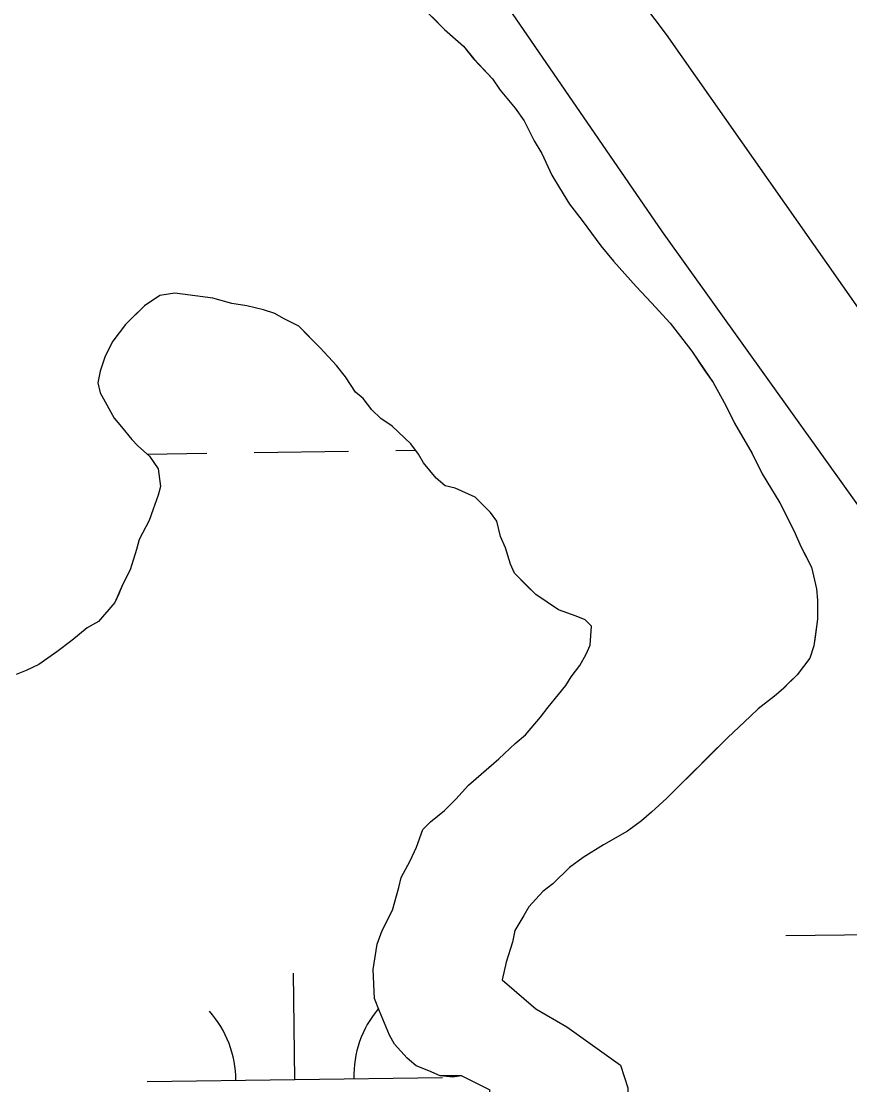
# Model space of a CAD drawing. Extents: x 3767014 to 3805179, y 361544 to 387384.
# Drawn here: x 3792927.4 to 3793208.1, y 367822 to 368182.4 of the extents above; entities that cross this region are included whole.
import ezdxf

# ---------------------------------------------------------------- set-up
doc = ezdxf.new("R2010")
doc.units = 0
for name, color, linetype in [('V-LEVE-TOET', 7, 'Continuous'), ('V-RIVR-EDGE', 7, 'Continuous'), ('V-TOPO-SHOR', 7, 'Continuous'), ('V-WETL-SWMP', 7, 'Continuous')]:
    doc.layers.add(name, color=color, linetype=linetype)

msp = doc.modelspace()

# ---------------------------------------------------------------- linework, layer by layer
at = {"layer": 'V-LEVE-TOET'}
msp.add_lwpolyline([(3793240.545, 368043.101), (3793145.935, 368177.857), (3793033.492, 368326.937), (3792919.488, 368491.502), (3792800.722, 368656.078), (3792701.358, 368794.811), (3792592.093, 368946.666), (3792460.65, 369124.365), (3792321.3, 369318.356), (3792174.434, 369525.857), (3792049.727, 369697.193), (3791924.623, 369869.321), (3791799.521, 370041.054), (3791674.034, 370219.535), (3791546.955, 370396.829), (3791414.718, 370574.529), (3791292.778, 370739.508), (3791182.731, 370896.524)], dxfattribs=at)
at = {"layer": 'V-RIVR-EDGE'}
msp.add_spline([(3785266.865, 377529.211), (3785342.8, 377494.248), (3785391.258, 377467.439), (3785439.72, 377442.249), (3785475.246, 377418.707), (3785525.316, 377389.469), (3785575.383, 377359.422), (3785621.413, 377331.811), (3785722.351, 377269.288), (3785796.661, 377231.094), (3785852.385, 377199.415), (3785928.324, 377166.069), (3785964.678, 377149.804), (3786028.506, 377124.576), (3786060.018, 377113.175), (3786092.316, 377092.068), (3786117.34, 377073.405), (3786135.083, 377053.143), (3786154.458, 377039.347), (3786176.258, 377024.735), (3786206.946, 377006.867), (3786256.211, 376979.248), (3786328.098, 376942.677), (3786374.949, 376919.917), (3786491.265, 376862.208), (3786553.467, 376833.749), (3786619.713, 376805.279), (3786729.589, 376759.718), (3786796.656, 376736.099), (3786845.136, 376718.187), (3786867.767, 376712.469), (3787003.51, 376661.992), (3787089.16, 376631.048), (3787163.496, 376603.367), (3787230.559, 376578.13), (3787257.223, 376568.359), (3787300.044, 376551.27), (3787354.992, 376532.533), (3787409.127, 376512.181), (3787544.074, 376466.558), (3787612.756, 376442.126), (3787657.197, 376425.841), (3787730.724, 376398.162), (3787781.63, 376380.244), (3787834.96, 376361.511), (3787891.524, 376341.961), (3787940, 376322.432), (3787998.976, 376297.215), (3788050.697, 376281.721), (3788117.768, 376259.719), (3788176.757, 376240.164), (3788221.198, 376223.879), (3788259.981, 376209.226), (3788406.252, 376164.383), (3788541.215, 376125.23), (3788606.67, 376104.041), (3788679.39, 376077.173), (3788748.889, 376055.974), (3788871.693, 376005.528), (3788969.454, 375966.467), (3789047.013, 375933.926), (3789119.723, 375903.014), (3789155.253, 375881.09), (3789182.716, 375867.274), (3789214.225, 375854.256), (3789257.04, 375834.74), (3789281.286, 375828.21), (3789303.105, 375821.686), (3789328.955, 375809.491), (3789367.724, 375789.177), (3789414.577, 375767.225), (3789468.708, 375745.255), (3789509.105, 375728.981), (3789555.157, 375710.266), (3789585.849, 375694.015), (3789620.578, 375675.328), (3789681.97, 375646.062), (3789753.859, 375610.3), (3789792.633, 375591.603), (3789842.712, 375566.408), (3789897.64, 375539.584), (3789938.019, 375516.03), (3789968.727, 375506.25), (3790004.289, 375497.265), (3790030.972, 375494.773), (3790047.128, 375487.455), (3790077.007, 375469.589), (3790124.633, 375433.077), (3790192.442, 375382.768), (3790252.165, 375332.478), (3790290.91, 375302.459), (3790337.741, 375271.611), (3790406.357, 375220.491), (3790469.329, 375175.855), (3790570.248, 375106.054), (3790647.751, 375050.868), (3790691.367, 375028.115), (3790744.667, 374997.251), (3790806.838, 374955.852), (3790873.863, 374915.249), (3790932, 374877.903), (3791002.231, 374825.97), (3791052.265, 374782.175), (3791082.927, 374753.793), (3791131.331, 374705.149), (3791170.05, 374664.616), (3791192.631, 374638.681), (3791220.891, 374620.01), (3791288.67, 374557.569), (3791322.577, 374533.223), (3791362.944, 374504.817), (3791396.042, 374480.473), (3791434.785, 374449.645), (3791482.407, 374411.517), (3791534.052, 374365.291), (3791646.192, 374254.216), (3791707.514, 374196.644), (3791738.968, 374161.791), (3791773.65, 374123.694), (3791803.497, 374092.888), (3791829.321, 374070.18), (3791830.912, 374059.662), (3791837.316, 374032.958), (3791849.409, 374017.562), (3791884.123, 373992.405), (3791930.977, 373971.262), (3791954.393, 373955.838), (3791993.134, 373924.202), (3792026.979, 373874.785), (3792047.912, 373836.722), (3792063.186, 373799.482), (3792086.509, 373746.857), (3792112.249, 373690.181), (3792141.261, 373648.864), (3792158.993, 373624.558), (3792177.552, 373607.528), (3792214.702, 373586.409), (3792255.083, 373563.665), (3792301.119, 373538.48), (3792346.34, 373510.871), (3792382.671, 373485.71), (3792422.225, 373455.689), (3792479.537, 373411.875), (3792548.144, 373356.711), (3792619.168, 373298.307), (3792672.431, 373252.077), (3792709.534, 373212.357), (3792750.656, 373162.113), (3792839.385, 373068.08), (3792888.572, 373008.92), (3792945.027, 372945.699), (3792999.062, 372884.91), (3793053.898, 372820.884), (3793149.89, 372720.363), (3793208.761, 372653.092), (3793261.195, 372598.777), (3793315.232, 372538.796), (3793358.792, 372493.399), (3793409.592, 372432.618), (3793462.809, 372367.787), (3793498.283, 372323.219), (3793536.997, 372280.26), (3793578.124, 372232.443), (3793604.724, 372196.792), (3793668.438, 372125.466), (3793703.128, 372090.604), (3793760.41, 372034.66), (3793806.384, 371984.404), (3793839.438, 371942.268), (3793939.427, 371823.136), (3793981.333, 371763.186), (3794029.674, 371688.662), (3794050.609, 371651.408), (3794073.177, 371620.62), (3794178.796, 371488.535), (3794237.625, 371404.28), (3794268.243, 371358.106), (3794301.293, 371314.353), (3794332.724, 371269.794), (3794395.613, 371192), (3794429.476, 371149.862), (3794472.201, 371093.953), (3794523.788, 371024.274), (3794601.175, 370922.181), (3794640.679, 370871.942), (3794687.421, 370805.509), (3794733.389, 370752.828), (3794829.339, 370635.323), (3794895.463, 370557.521), (3794959.948, 370470.826), (3795013.158, 370403.569), (3795070.394, 370329.023), (3795159.854, 370203.448), (3795225.98, 370126.454), (3795296.13, 370041.363), (3795379.18, 369940.065), (3795459.001, 369841.201), (3795508.163, 369772.337), (3795554.103, 369708.333), (3795661.315, 369566.538), (3795715.338, 369500.897), (3795762.105, 369444.169), (3795798.366, 369390.703), (3795915.247, 369234.327), (3795963.601, 369165.465), (3796028.082, 369077.153), (3796043.387, 369052.853), (3796054.672, 369037.459), (3796077.242, 369007.48), (3796148.213, 368927.239), (3796183.677, 368878.627), (3796226.382, 368814.631), (3796275.531, 368740.105), (3796314.222, 368688.25), (3796353.714, 368633.158), (3796401.268, 368567.533), (3796456.873, 368487.33), (3796513.292, 368409.551), (3796545.533, 368365.8), (3796626.113, 368246.716), (3796670.449, 368188.377), (3796704.298, 368140.578), (3796751.041, 368074.145), (3796787.308, 368023.105), (3796838.907, 367958.278), (3796844.528, 367942.09), (3796845.295, 367925.104), (3796846.094, 367921.059), (3796852.559, 367919.425), (3796863.071, 367918.59), (3796875.166, 367904.003), (3796903.398, 367874.01), (3796931.629, 367844.017), (3796952.579, 367812.424), (3796982.392, 367767.87), (3797007.371, 367730.606), (3797037.194, 367690.095), (3797062.185, 367657.684), (3797075.869, 367631.77), (3797095.223, 367609.078), (3797126.665, 367569.372), (3797156.484, 367527.244), (3797212.099, 367451.085), (3797254.808, 367388.706), (3797302.183, 367327.228)], degree=3, dxfattribs=at)
at = {"layer": 'V-TOPO-SHOR'}
for points in [[(3793066.534, 368183.86), (3793070.809, 368179.572), (3793077.221, 368173.993), (3793080.639, 368169.702), (3793087.047, 368162.839), (3793089.609, 368158.981), (3793094.735, 368152.976), (3793097.723, 368148.688), (3793101.137, 368141.831), (3793103.697, 368137.542), (3793107.109, 368130.258), (3793109.669, 368125.969), (3793113.083, 368120.397), (3793117.356, 368114.822), (3793123.762, 368106.245), (3793128.034, 368101.098), (3793135.724, 368092.519), (3793140.852, 368086.943), (3793147.26, 368080.08), (3793151.533, 368074.503), (3793154.523, 368070.645), (3793158.791, 368064.214), (3793161.781, 368059.925), (3793166.047, 368052.208), (3793169.033, 368046.208), (3793175.009, 368035.921), (3793178.421, 368029.062), (3793184.395, 368019.203), (3793186.955, 368014.058), (3793189.087, 368009.772), (3793191.645, 368004.199), (3793193.351, 368000.773), (3793195.057, 367997.343), (3793196.756, 367990.06), (3793197.176, 367986.206), (3793197.164, 367979.783), (3793196.296, 367973.788), (3793195.862, 367970.792), (3793194.569, 367966.514), (3793190.277, 367960.956), (3793187.702, 367958.392), (3793185.558, 367956.254), (3793182.554, 367953.691), (3793176.979, 367949.419), (3793174.405, 367946.855), (3793166.684, 367939.591), (3793160.249, 367933.181), (3793155.528, 367928.481), (3793149.521, 367922.496), (3793146.089, 367919.078), (3793140.942, 367914.378), (3793137.51, 367911.388), (3793132.793, 367907.972), (3793124.648, 367903.278), (3793117.79, 367899.008), (3793113.071, 367895.592), (3793107.494, 367890.036), (3793104.064, 367887.473), (3793099.343, 367882.343), (3793097.625, 367879.349), (3793094.617, 367874.219), (3793093.754, 367870.367), (3793091.6, 367863.518), (3793090.303, 367857.528)], [(3793085.734, 367929.474), (3793089.165, 367932.464), (3793094.742, 367937.59), (3793098.174, 367940.582), (3793103.323, 367946.566), (3793105.899, 367949.987), (3793109.334, 367954.263), (3793111.908, 367957.255), (3793113.626, 367960.249), (3793116.633, 367964.097), (3793118.781, 367967.946), (3793120.071, 367970.942), (3793120.511, 367977.362), (3793118.375, 367979.509), (3793115.379, 367980.799), (3793109.389, 367982.951), (3793101.692, 367988.104), (3793098.7, 367991.108), (3793094.426, 367995.399), (3793093.148, 367998.399), (3793091.446, 368003.97), (3793089.74, 368007.826), (3793088.466, 368012.967), (3793086.33, 368015.967), (3793081.202, 368021.118), (3793074.358, 368024.126), (3793070.934, 368024.991), (3793067.941, 368027.567), (3793063.669, 368032.712), (3793061.961, 368035.714), (3793059.399, 368039.144), (3793052.989, 368045.151), (3793049.141, 368047.727), (3793046.149, 368050.732), (3793043.159, 368054.59), (3793040.594, 368056.737), (3793037.178, 368061.881), (3793034.188, 368065.742), (3793028.634, 368071.746), (3793024.788, 368075.609), (3793021.368, 368079.041), (3793016.236, 368081.62), (3793013.241, 368083.338), (3793009.389, 368084.63), (3793003.827, 368085.927), (3792998.688, 368086.793), (3792992.27, 368088.517), (3792986.275, 368089.386), (3792982.851, 368089.82), (3792979.427, 368090.256), (3792974.286, 368089.41), (3792969.142, 368085.994), (3792964.851, 368081.72), (3792962.707, 368079.584), (3792958.412, 368074.026), (3792955.834, 368068.891), (3792954.111, 368063.757), (3792953.247, 368059.905), (3792954.097, 368056.479), (3792955.803, 368053.476), (3792958.789, 368047.906), (3792961.353, 368044.901), (3792964.771, 368040.615), (3792966.907, 368038.468), (3792970.756, 368035.036), (3792973.744, 368030.747), (3792974.587, 368024.751), (3792973.725, 368021.755), (3792972.005, 368017.048), (3792970.713, 368013.196), (3792967.274, 368006.782), (3792966.412, 368003.358), (3792964.255, 367996.509), (3792961.677, 367991.377), (3792960.387, 367988.383), (3792959.096, 367985.386), (3792953.518, 367978.974), (3792949.659, 367976.842), (3792944.513, 367972.57), (3792939.366, 367968.726), (3792936.366, 367966.592), (3792933.363, 367964.456), (3792929.077, 367962.324), (3792925.648, 367961.046)], [(3793076.537, 367825.009), (3793069.256, 367825.026), (3793065.408, 367826.744), (3793061.128, 367828.467), (3793058.136, 367831.041), (3793053.863, 367835.759), (3793052.155, 367838.76), (3793048.748, 367846.903), (3793047.042, 367851.187), (3793046.634, 367861.038), (3793047.934, 367869.599), (3793049.657, 367874.307), (3793053.095, 367881.149), (3793055.252, 367888.854), (3793056.114, 367892.278), (3793059.123, 367897.838), (3793061.273, 367902.545), (3793063.426, 367908.535), (3793066, 367911.099), (3793070.718, 367914.943), (3793074.579, 367918.789), (3793078.872, 367923.492), (3793085.734, 367929.474)], [(3793090.303, 367857.528), (3793101.645, 367847.767), (3793112.182, 367841.66), (3793130.432, 367828.636), (3793132.851, 367820.922), (3793133.225, 367805.097), (3793130.76, 367788.87), (3793120.974, 367765.355), (3793104.281, 367736.581), (3793084.747, 367706.592), (3793014.808, 367631.258), (3792985.53, 367598.044), (3792948.101, 367547.802), (3792892.786, 367481.365), (3792853.309, 367419.768), (3792832.571, 367397.492), (3792808.994, 367376.033), (3792781.346, 367347.682), (3792753.285, 367314.871), (3792713.969, 367263.492)], [(3792649.914, 367262.603), (3792861.644, 367532.959), (3793079.666, 367806.012), (3793084.96, 367815.74), (3793086.187, 367820.203), (3793076.537, 367825.009)]]:
    msp.add_lwpolyline(points, dxfattribs=at)
at = {"layer": 'V-WETL-SWMP'}
for p, q in [((3793144.643, 368111.01), (3793082.153, 368202.078)), ((3793063.542, 368186.864), (3793070.807, 368179.57)), ((3793070.807, 368179.57), (3793077.219, 368173.991)), ((3793077.219, 368173.991), (3793080.637, 368169.702)), ((3793080.637, 368169.702), (3793087.046, 368162.838)), ((3793087.046, 368162.838), (3793089.608, 368158.979)), ((3793089.608, 368158.979), (3793094.734, 368152.975)), ((3793094.734, 368152.975), (3793097.723, 368148.687)), ((3793097.723, 368148.687), (3793101.136, 368141.829)), ((3793101.136, 368141.829), (3793103.696, 368137.542)), ((3793103.696, 368137.542), (3793107.108, 368130.256)), ((3793107.108, 368130.256), (3793109.668, 368125.969)), ((3793109.668, 368125.969), (3793113.083, 368120.396)), ((3793113.083, 368120.396), (3793117.354, 368114.821)), ((3793117.354, 368114.821), (3793123.76, 368106.244)), ((3793230.513, 367990.854), (3793144.643, 368111.01)), ((3793123.76, 368106.244), (3793128.032, 368101.097)), ((3793128.032, 368101.097), (3793135.723, 368092.518)), ((3792974.287, 368089.41), (3792969.142, 368085.994)), ((3792979.427, 368090.256), (3792974.287, 368089.41)), ((3792986.276, 368089.386), (3792979.427, 368090.256)), ((3792992.269, 368088.518), (3792986.276, 368089.386)), ((3793135.723, 368092.518), (3793140.851, 368086.942)), ((3792969.142, 368085.994), (3792962.706, 368079.584)), ((3792998.689, 368086.793), (3792992.269, 368088.518)), ((3793003.826, 368085.926), (3792998.689, 368086.793)), ((3793009.39, 368084.631), (3793003.826, 368085.926)), ((3793140.851, 368086.942), (3793147.26, 368080.078)), ((3793013.241, 368083.339), (3793009.39, 368084.631)), ((3793016.235, 368081.62), (3793013.241, 368083.339)), ((3792962.706, 368079.584), (3792958.413, 368074.026)), ((3793021.368, 368079.041), (3793016.235, 368081.62)), ((3793028.634, 368071.747), (3793021.368, 368079.041)), ((3793147.26, 368080.078), (3793151.531, 368074.503)), ((3792958.413, 368074.026), (3792955.834, 368068.892)), ((3793034.188, 368065.742), (3793028.634, 368071.747)), ((3793151.531, 368074.503), (3793154.521, 368070.643)), ((3792955.834, 368068.892), (3792954.111, 368063.757)), ((3793154.521, 368070.643), (3793158.79, 368064.212)), ((3793037.178, 368061.882), (3793034.188, 368065.742)), ((3793158.79, 368064.212), (3793161.779, 368059.924)), ((3792954.111, 368063.757), (3792953.247, 368059.905)), ((3793040.594, 368056.737), (3793037.178, 368061.882)), ((3792953.247, 368059.905), (3792954.097, 368056.478)), ((3793043.159, 368054.591), (3793040.594, 368056.737)), ((3793161.779, 368059.924), (3793166.046, 368052.208)), ((3792954.097, 368056.478), (3792955.804, 368053.477)), ((3792955.804, 368053.477), (3792958.79, 368047.905)), ((3793046.149, 368050.731), (3793043.159, 368054.591)), ((3793049.14, 368047.728), (3793046.149, 368050.731)), ((3793166.046, 368052.208), (3793169.032, 368046.207)), ((3792958.79, 368047.905), (3792961.354, 368044.902)), ((3793052.989, 368045.151), (3793049.14, 368047.728)), ((3793169.032, 368046.207), (3793175.007, 368035.919)), ((3792961.354, 368044.902), (3792964.771, 368040.614)), ((3793059.4, 368039.144), (3793052.989, 368045.151)), ((3792964.771, 368040.614), (3792966.908, 368038.469)), ((3793061.962, 368035.713), (3793059.4, 368039.144)), ((3792966.908, 368038.469), (3792970.755, 368035.035)), ((3792969.985, 368035.722), (3792990.247, 368036.004)), ((3792970.755, 368035.035), (3792973.744, 368030.748)), ((3793006.245, 368036.226), (3793038.242, 368036.67)), ((3793054.241, 368036.893), (3793061.01, 368036.987)), ((3793063.669, 368032.712), (3793061.962, 368035.713)), ((3793175.007, 368035.919), (3793178.419, 368029.061)), ((3793067.941, 368027.566), (3793063.669, 368032.712)), ((3792973.744, 368030.748), (3792974.588, 368024.751)), ((3793178.419, 368029.061), (3793184.394, 368019.201)), ((3792974.588, 368024.751), (3792973.726, 368021.755)), ((3793070.934, 368024.991), (3793067.941, 368027.566)), ((3793074.358, 368024.127), (3793070.934, 368024.991)), ((3792973.726, 368021.755), (3792972.004, 368017.049)), ((3793081.203, 368021.117), (3793074.358, 368024.127)), ((3793086.331, 368015.968), (3793081.203, 368021.117)), ((3792972.004, 368017.049), (3792970.712, 368013.197)), ((3793184.394, 368019.201), (3793189.086, 368009.772)), ((3793088.466, 368012.967), (3793086.331, 368015.968)), ((3792970.712, 368013.197), (3792967.274, 368006.781)), ((3793089.741, 368007.826), (3793088.466, 368012.967)), ((3793189.086, 368009.772), (3793191.644, 368004.2)), ((3792967.274, 368006.781), (3792966.411, 368003.357)), ((3793091.446, 368003.969), (3793089.741, 368007.826)), ((3792966.411, 368003.357), (3792964.256, 367996.51)), ((3793093.148, 367998.399), (3793091.446, 368003.969)), ((3793191.644, 368004.2), (3793195.056, 367997.343)), ((3792964.256, 367996.51), (3792961.677, 367991.377)), ((3793094.427, 367995.399), (3793093.148, 367998.399)), ((3793101.692, 367988.105), (3793094.427, 367995.399)), ((3793195.056, 367997.343), (3793196.755, 367990.06)), ((3792961.677, 367991.377), (3792959.096, 367985.387)), ((3793196.755, 367990.06), (3793197.176, 367986.205)), ((3792959.096, 367985.387), (3792953.517, 367978.975)), ((3793109.389, 367982.952), (3793101.692, 367988.105)), ((3793197.176, 367986.205), (3793197.163, 367979.782)), ((3793115.38, 367980.799), (3793109.389, 367982.952)), ((3792953.517, 367978.975), (3792949.659, 367976.842)), ((3793118.375, 367979.508), (3793115.38, 367980.799)), ((3793120.512, 367977.363), (3793118.375, 367979.508)), ((3793120.071, 367970.941), (3793120.512, 367977.363)), ((3793197.163, 367979.782), (3793195.861, 367970.793)), ((3792949.659, 367976.842), (3792944.512, 367972.57)), ((3792944.512, 367972.57), (3792939.366, 367968.726)), ((3793118.78, 367967.946), (3793120.071, 367970.941)), ((3793195.861, 367970.793), (3793194.568, 367966.513)), ((3792939.366, 367968.726), (3792933.363, 367964.456)), ((3793116.632, 367964.097), (3793118.78, 367967.946)), ((3793194.568, 367966.513), (3793190.275, 367960.955)), ((3792933.363, 367964.456), (3792929.077, 367962.323)), ((3793113.627, 367960.249), (3793116.632, 367964.097)), ((3792929.077, 367962.323), (3792925.649, 367961.045)), ((3793111.908, 367957.255), (3793113.627, 367960.249)), ((3793190.275, 367960.955), (3793185.556, 367956.254)), ((3793109.333, 367954.262), (3793111.908, 367957.255)), ((3793185.556, 367956.254), (3793182.553, 367953.691)), ((3793105.899, 367949.987), (3793109.333, 367954.262)), ((3793182.553, 367953.691), (3793176.979, 367949.42)), ((3793103.323, 367946.567), (3793105.899, 367949.987)), ((3793176.979, 367949.42), (3793174.405, 367946.855)), ((3793098.173, 367940.582), (3793103.323, 367946.567)), ((3793174.405, 367946.855), (3793166.683, 367939.591)), ((3793094.742, 367937.591), (3793098.173, 367940.582)), ((3793166.683, 367939.591), (3793146.089, 367919.078)), ((3793089.165, 367932.464), (3793094.742, 367937.591)), ((3793078.871, 367923.492), (3793089.165, 367932.464)), ((3793074.579, 367918.79), (3793078.871, 367923.492)), ((3793070.718, 367914.944), (3793074.579, 367918.79)), ((3793146.089, 367919.078), (3793140.942, 367914.378)), ((3793066, 367911.099), (3793070.718, 367914.944)), ((3793140.942, 367914.378), (3793137.51, 367911.387)), ((3793063.426, 367908.535), (3793066, 367911.099)), ((3793137.51, 367911.387), (3793132.793, 367907.971)), ((3793061.273, 367902.544), (3793063.426, 367908.535)), ((3793132.793, 367907.971), (3793124.648, 367903.277)), ((3793059.123, 367897.838), (3793061.273, 367902.544)), ((3793124.648, 367903.277), (3793117.789, 367899.008)), ((3793117.789, 367899.008), (3793113.072, 367895.592)), ((3793056.115, 367892.278), (3793059.123, 367897.838)), ((3793113.072, 367895.592), (3793107.494, 367890.036)), ((3793055.252, 367888.854), (3793056.115, 367892.278)), ((3793053.096, 367881.15), (3793055.252, 367888.854)), ((3793104.064, 367887.474), (3793099.344, 367882.344)), ((3793107.494, 367890.036), (3793104.064, 367887.474)), ((3793049.657, 367874.306), (3793053.096, 367881.15)), ((3793099.344, 367882.344), (3793097.625, 367879.35)), ((3793097.625, 367879.35), (3793094.617, 367874.218)), ((3793047.935, 367869.599), (3793049.657, 367874.306)), ((3793094.617, 367874.218), (3793093.754, 367870.366)), ((3793186.444, 367872.539), (3793218.441, 367872.984)), ((3793046.633, 367861.038), (3793047.935, 367869.599)), ((3793093.754, 367870.366), (3793091.599, 367863.519)), ((3793091.599, 367863.519), (3793090.303, 367857.527)), ((3793020.042, 367823.793), (3793019.541, 367859.79)), ((3793047.042, 367851.188), (3793046.633, 367861.038)), ((3793090.303, 367857.527), (3793101.645, 367847.767)), ((3793048.747, 367846.903), (3793047.042, 367851.188)), ((3793101.645, 367847.767), (3793112.183, 367841.659)), ((3793052.156, 367838.76), (3793048.747, 367846.903)), ((3793112.183, 367841.659), (3793130.426, 367828.632)), ((3793053.863, 367835.76), (3793052.156, 367838.76)), ((3793058.136, 367831.041), (3793053.863, 367835.76)), ((3793061.128, 367828.466), (3793058.136, 367831.041)), ((3793065.407, 367826.745), (3793061.128, 367828.466)), ((3793069.257, 367825.025), (3793065.407, 367826.745)), ((3793130.426, 367828.632), (3793132.846, 367820.918)), ((3792970.046, 367823.099), (3793070.037, 367824.488)), ((3793073.538, 367824.588), (3793069.257, 367825.025)), ((3793076.537, 367825.01), (3793073.538, 367824.588)), ((3793086.182, 367820.198), (3793076.537, 367825.01))]:
    msp.add_line(p, q, dxfattribs=at)
for centre, start, end in [((3793075.273, 367825.035), 140.02403, 181.56769), ((3792964.797, 367823.501), 0.02404, 41.5677)]:
    msp.add_arc(centre, 35.246, start, end, dxfattribs=at)

doc.saveas('drawing.dxf')
